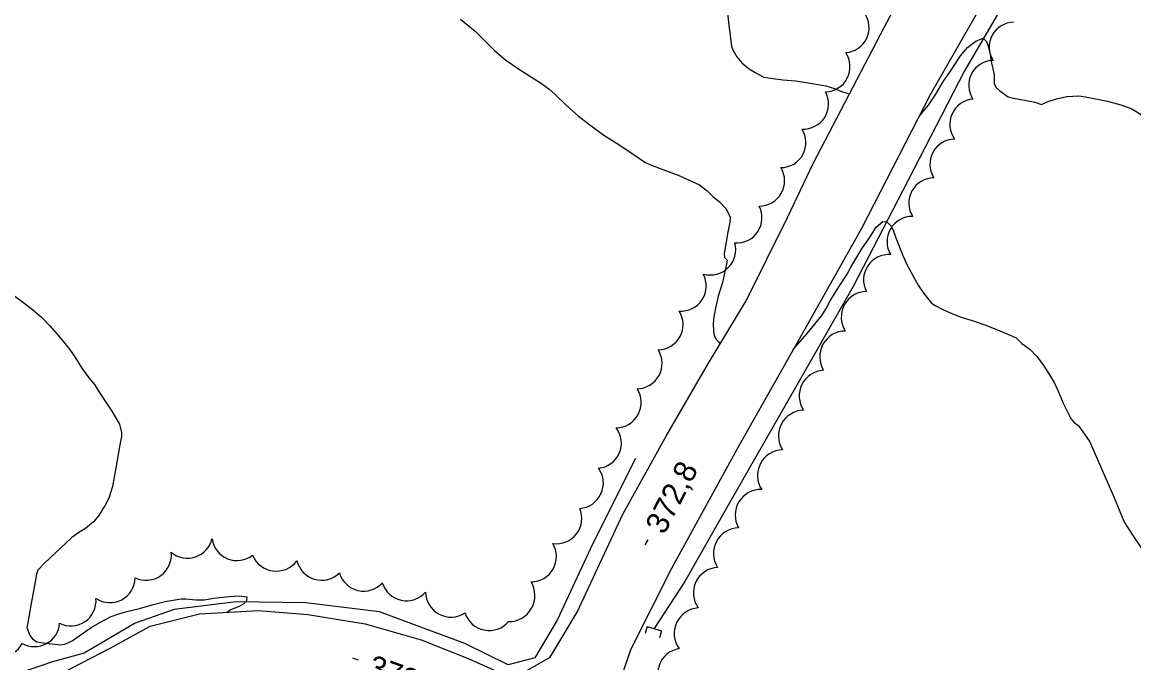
# Model space of a CAD drawing. Extents: x 287698 to 290158, y 5234163 to 5237182.
# Drawn here: x 288721 to 288870, y 5235833.9 to 5235919.8 of the extents above; entities that cross this region are included whole.
import ezdxf

# ---------------------------------------------------------------- set-up
doc = ezdxf.new("R2010")
doc.units = 0
for name, color, linetype in [('Niveau 2', 7, 'Continuous'), ('Niveau 21', 7, 'Continuous'), ('Niveau 26', 7, 'Continuous'), ('Niveau 3', 7, 'Continuous'), ('Niveau 4', 7, 'Continuous'), ('Niveau 44', 7, 'Continuous')]:
    doc.layers.add(name, color=color, linetype=linetype)

msp = doc.modelspace()

# ---------------------------------------------------------------- linework, layer by layer
at = {"layer": 'Niveau 2'}
for points in [[(288815.45, 5235921.8), (288815.7, 5235919.4), (288816.05, 5235916.6), (288816.26, 5235916.1), (288816.78, 5235915.18), (288817.45, 5235914.35), (288818.3, 5235913.66), (288819.24, 5235913.04), (288820.32, 5235912.48), (288820.37, 5235912.43)], [(288779.74, 5235920.22), (288781.74, 5235918.61), (288782.36, 5235917.98), (288784.33, 5235916.03), (288785.85, 5235914.73), (288787.67, 5235913.45), (288788.65, 5235912.86), (288790.63, 5235911.6), (288791.61, 5235910.88), (288792.45, 5235910.11), (288794.02, 5235908.58), (288795.53, 5235907.26), (288796.91, 5235906.19), (288798.95, 5235904.68), (288800.63, 5235903.64), (288802.3, 5235902.5), (288804.44, 5235901.04), (288805.23, 5235900.68), (288806.87, 5235900.08), (288808.91, 5235899.29), (288811.78, 5235898.01), (288812.8, 5235897.18), (288813.63, 5235896.41), (288814.44, 5235895.77), (288815.32, 5235894.82), (288815.87, 5235893.7), (288815.84, 5235892.99), (288815.6, 5235891.65), (288815.1, 5235888.79), (288815.14, 5235888.28), (288815.49, 5235887.89), (288815.4, 5235887.41)], [(288841.3, 5235907.31), (288842.46, 5235908.68), (288843.47, 5235910.16), (288844.38, 5235911.77), (288845.4, 5235913.26), (288846.74, 5235915.3), (288847.68, 5235916.42), (288848.79, 5235917.26), (288849.79, 5235917.68), (288850.24, 5235917.2), (288850.44, 5235916.6), (288850.72, 5235915.46), (288850.92, 5235914.32), (288851.25, 5235912.8), (288851.28, 5235911.58), (288851.47, 5235911.09), (288852.03, 5235910.6), (288853.16, 5235909.78), (288853.81, 5235909.63), (288855.1, 5235909.4), (288856.72, 5235909.1)], [(288820.37, 5235912.43), (288822.95, 5235912.1), (288824.63, 5235911.95), (288826.34, 5235911.68), (288828.72, 5235911.26), (288829.87, 5235910.91), (288830.93, 5235910.46), (288831.86, 5235910.18)], [(288856.72, 5235909.1), (288857.62, 5235908.79), (288858.37, 5235909.11), (288859.61, 5235909.52), (288861.02, 5235909.85), (288862.59, 5235909.94), (288863.49, 5235909.8), (288866.46, 5235909.2), (288868.23, 5235908.72), (288869.64, 5235908.25), (288870.61, 5235907.67), (288871.52, 5235906.98), (288872.35, 5235906.15), (288874.19, 5235904.37), (288875.5, 5235903.25), (288877.48, 5235902.1), (288877.48, 5235902.1)], [(288824.35, 5235875.92), (288826.2, 5235878.1), (288828.17, 5235880.51), (288828.75, 5235881.43), (288829.3, 5235882.46), (288830.46, 5235884.34), (288831.57, 5235886.03), (288832.07, 5235886.95), (288833.53, 5235889.44), (288834.54, 5235890.88), (288835.47, 5235892.33), (288836.36, 5235893.1), (288836.9, 5235893.03), (288837.42, 5235892.5), (288837.71, 5235891.94), (288838.08, 5235890.91), (288839.03, 5235888.54), (288839.67, 5235887.17), (288841.06, 5235884.55), (288841.86, 5235883.43), (288842.89, 5235882.14), (288843.34, 5235881.82), (288844.38, 5235881.28), (288845.67, 5235880.72), (288846.97, 5235880.23), (288848.33, 5235879.83), (288850.16, 5235879.2), (288852.04, 5235878.45), (288853.39, 5235877.85), (288854.2, 5235877.48)], [(288815.4, 5235887.41), (288814.85, 5235884.91), (288814.28, 5235883.07), (288813.91, 5235881.46), (288813.66, 5235880.03), (288813.62, 5235879.19), (288813.71, 5235877.98), (288813.93, 5235877.4), (288814.34, 5235876.94), (288814.58, 5235876.77)], [(288719.69, 5235883.34), (288721.09, 5235882.34), (288722.43, 5235881.31), (288723.67, 5235880.24), (288724.73, 5235879.12), (288725.71, 5235878), (288727.39, 5235875.97), (288728.1, 5235874.95), (288729.03, 5235873.44), (288729.98, 5235872.12), (288730.73, 5235871.24), (288731.44, 5235870.1), (288733.02, 5235867.65), (288734.05, 5235865.93), (288734.35, 5235864.82), (288734.32, 5235864.29), (288734.12, 5235863.14), (288733.58, 5235860.09), (288733.14, 5235857.55), (288732.66, 5235856.03), (288732.15, 5235855.08), (288731.27, 5235853.66), (288730.58, 5235852.83), (288729.51, 5235851.94), (288728.61, 5235851.39), (288727.69, 5235850.72), (288726.87, 5235849.99), (288725.49, 5235848.66), (288724, 5235847.31), (288723.11, 5235846.34), (288722.94, 5235845.84), (288722.75, 5235844.79), (288722.24, 5235841.87), (288721.74, 5235839.09), (288721.66, 5235838.66)], [(288854.2, 5235877.48), (288854.99, 5235876.74), (288856.03, 5235875.97), (288856.97, 5235875.01), (288857.69, 5235874.04), (288858.54, 5235872.77), (288859.29, 5235871.52), (288859.84, 5235870.35), (288860.51, 5235868.72), (288861.55, 5235866.68), (288861.97, 5235866.15), (288862.64, 5235865.67), (288862.64, 5235865.67)], [(288879.44, 5235843.31), (288878.16, 5235843.87), (288875.79, 5235845.1), (288874.11, 5235846.11), (288872.63, 5235847.48), (288871.11, 5235849.2), (288869.87, 5235850.99), (288868.7, 5235852.9), (288867.33, 5235856.16), (288864.03, 5235863.71), (288862.64, 5235865.67)], [(288721.66, 5235838.66), (288722.06, 5235837.61), (288722.43, 5235837.16), (288723.01, 5235836.76), (288723.54, 5235836.66), (288726.18, 5235836.33), (288726.76, 5235836.46), (288727.73, 5235836.89), (288728.65, 5235837.55), (288730.27, 5235838.66), (288731.45, 5235839.36), (288732.97, 5235840.13), (288733.96, 5235840.49), (288735.05, 5235840.8), (288736.75, 5235841.22), (288738.44, 5235841.73), (288740.18, 5235842.14), (288742.32, 5235842.52), (288742.98, 5235842.5), (288744.3, 5235842.39), (288745.4, 5235842.4), (288746.7, 5235842.59), (288748.78, 5235842.84), (288750.11, 5235842.91), (288751.11, 5235842.79), (288751.08, 5235842.23), (288750.72, 5235841.84), (288750.1, 5235841.48), (288748.95, 5235841.04), (288748.48, 5235840.69)]]:
    msp.add_lwpolyline(points, dxfattribs=at)
at = {"layer": 'Niveau 21'}
for points in [[(288827.03, 5235900.87), (288836.55, 5235919.2), (288846.68, 5235938.23), (288858.78, 5235958.5), (288864.84, 5235968.06), (288867.6, 5235974.28), (288864.93, 5235980.35), (288858.47, 5235986.05), (288850.26, 5235993.73), (288844.63, 5236000.94), (288839.22, 5236009.08), (288834.37, 5236018.09), (288830.97, 5236027.65), (288829.04, 5236038.98), (288828.67, 5236051.62), (288829.41, 5236062.33), (288831.33, 5236071.9), (288834.49, 5236081.67)], [(288797.8, 5235794.98), (288798.67, 5235806.8), (288798.04, 5235817.24), (288799.13, 5235825.74), (288802.63, 5235835.82), (288808.09, 5235846.63), (288817.08, 5235863.08), (288824.94, 5235876.96), (288833.55, 5235892.2), (288842.78, 5235910.19), (288853.09, 5235928.23)], [(288719.61, 5235832.97), (288722.57, 5235831.41), (288726.63, 5235832.7), (288732.8, 5235835.89), (288738.18, 5235838.86), (288744.81, 5235840.49), (288752.71, 5235840.93), (288759.32, 5235840.41), (288767, 5235839.16), (288774.47, 5235837.04), (288780.78, 5235834.52), (288785, 5235832.64), (288788.13, 5235832.61), (288791.76, 5235834.71), (288795.38, 5235840.75), (288801.49, 5235853.85), (288807.31, 5235864.32), (288812.97, 5235874.09), (288818.02, 5235882.46), (288823.57, 5235893.62), (288827.03, 5235900.87)]]:
    msp.add_lwpolyline(points, dxfattribs=at)
at = {"layer": 'Niveau 26'}
for p, q in [((288804.77, 5235838.8), (288804.49, 5235837.85)), ((288804.77, 5235838.8), (288806.71, 5235838.23)), ((288806.71, 5235838.23), (288806.42, 5235837.27))]:
    msp.add_line(p, q, dxfattribs=at)
at = {"layer": 'Niveau 3'}
for p, q in [((288804.52, 5235849.74), (288804.9, 5235850.44)), ((288765.29, 5235834.62), (288766.03, 5235834.32))]:
    msp.add_line(p, q, dxfattribs=at)
at = {"layer": 'Niveau 4'}
for points in [[(288863.03, 5235940.4), (288855.81, 5235927.9), (288847.3, 5235913.29), (288839.7, 5235898.53), (288832.37, 5235884.38), (288824.13, 5235869.91), (288815.4, 5235854.66), (288809.83, 5235844.83), (288805.73, 5235838.52)], [(288803.19, 5235861.34), (288797.43, 5235849.85), (288792.7, 5235839.66), (288789.74, 5235834.6), (288786.15, 5235833.69), (288780.36, 5235836.53), (288768.91, 5235840.77), (288758.97, 5235841.98), (288749.7, 5235842.11), (288741.4, 5235841.08), (288736.18, 5235839.26), (288729.35, 5235835.25), (288725.1, 5235834.07), (288721.55, 5235832.85)]]:
    msp.add_lwpolyline(points, dxfattribs=at)
at = {"layer": 'Niveau 44'}
for centre, radius, start, end in [((288803.38, 5235874.07), 3.39, 270.7636, 32.386), ((288795.49, 5235858.03), 3.41, 274.2018, 35.9388), ((288792.63, 5235853.29), 3.39, 261.3874, 23.2867), ((288789.24, 5235848.17), 3.37, 269.4131, 31.5544), ((288755.08, 5235849.65), 3.43, 201.9887, 323.8324), ((288761.15, 5235848.4), 3.39, 193.067, 314.7764), ((288766.78, 5235846.92), 3.37, 196.0569, 318.0414), ((288772.53, 5235845.64), 3.39, 196.7005, 318.7863), ((288786.23, 5235842.97), 3.5, 269.6027, 31.6512), ((288809.62, 5235832.45), 3.44, 99.6702, 221.5342)]:
    msp.add_arc(centre, radius, start, end, dxfattribs=at)
for centre, major_axis, ratio, start_param, end_param in [((288831.12, 5235919.09), (3.03, -1.52), 0.995662, 5.249518, 7.36659), ((288854, 5235916.43), (-2.98, 1.67), 0.980919, 5.252302, 7.34472), ((288828.55, 5235913.85), (3.03, -1.54), 0.996987, 5.219132, 7.3415), ((288851.24, 5235911.33), (-2.98, 1.6), 0.992737, 5.238328, 7.355477), ((288825.68, 5235908.86), (2.84, -1.87), 0.994347, 5.243642, 7.360774), ((288848.7, 5235906.12), (-3.01, 1.55), 0.998031, 5.268158, 7.390031), ((288822.64, 5235903.7), (2.97, -1.67), 0.991523, 5.237112, 7.349894), ((288846.04, 5235900.76), (-3, 1.57), 0.9955, 5.21495, 7.336972), ((288819.79, 5235898.55), (2.96, -1.67), 0.999858, 5.219315, 7.34357), ((288843.21, 5235895.56), (-2.76, 1.95), 0.999674, 5.332093, 7.460583), ((288816.76, 5235893.61), (2.84, -1.86), 0.997233, 5.218204, 7.337835), ((288840.29, 5235890.39), (1.72, -2.91), 0.999983, 2.591898, 4.719244), ((288813.24, 5235889.32), (2.4, -2.41), 0.999434, 5.21973, 7.345215), ((288837.14, 5235885.28), (-2.82, 1.86), 0.999908, 5.21914, 7.349878), ((288809.29, 5235884.47), (2.84, -1.86), 0.999909, 5.221534, 7.347918), ((288834.22, 5235880.27), (-2.99, 1.72), 0.997204, 5.252225, 7.373903), ((288806.18, 5235879.28), (2.98, -1.65), 0.992424, 5.234857, 7.351687), ((288831.34, 5235874.96), (-2.94, 1.81), 0.998306, 5.269743, 7.389096), ((288828.58, 5235869.72), (-3.03, 1.63), 0.996671, 5.252419, 7.372993), ((288800.56, 5235868.84), (2.77, -1.99), 0.999757, 5.353447, 7.476996), ((288825.8, 5235864.35), (-2.95, 1.78), 0.998664, 5.27441, 7.394781), ((288797.92, 5235863.4), (3.08, -1.45), 0.995682, 5.249866, 7.3668), ((288823, 5235859.05), (-3.06, 1.59), 0.999553, 5.220458, 7.341694), ((288820.01, 5235853.73), (-2.96, 1.77), 0.997564, 5.220776, 7.341717), ((288817.09, 5235848.58), (-3.05, 1.61), 0.997065, 5.21756, 7.335356), ((288743.18, 5235851.33), (3.36, -0.21), 0.998656, 4.070706, 6.11944), ((288749.81, 5235851.01), (3.09, -1.33), 0.99922, 3.679827, 5.789915), ((288737.62, 5235848.4), (1.98, -2.76), 0.999637, 5.220244, 7.342123), ((288814.41, 5235843.3), (-3.11, 1.48), 0.999994, 5.220093, 7.347478), ((288732.78, 5235845.4), (1.59, -3), 0.999949, 5.218109, 7.342775), ((288727.55, 5235842.27), (1.77, -2.88), 0.998235, 5.269433, 7.387956), ((288778.5, 5235843.49), (-1.82, -2.9), 0.999254, 5.296875, 7.420983), ((288811.84, 5235837.86), (-3.12, 1.47), 0.999994, 5.218064, 7.346416), ((288783.61, 5235841.68), (-0.67, -3.34), 0.999994, 5.221861, 7.348916), ((288722.69, 5235839.47), (3.26, 0.85), 0.998822, 3.947573, 5.961738), ((288718.1, 5235838.15), (1.91, -2.77), 0.997052, 4.664055, 6.746897)]:
    msp.add_ellipse(centre, major_axis=major_axis, ratio=ratio, start_param=start_param, end_param=end_param, dxfattribs=at)

# ---------------------------------------------------------------- texts
at = {"layer": 'Niveau 3'}
for s, rotation, p in [('372,8', 62.5199, (288807.05, 5235851)), ('372,3', 340.392, (288767.11, 5235832.24))]:
    msp.add_text(s, height=3, rotation=rotation, dxfattribs=at).set_placement(p)

doc.saveas('drawing.dxf')
